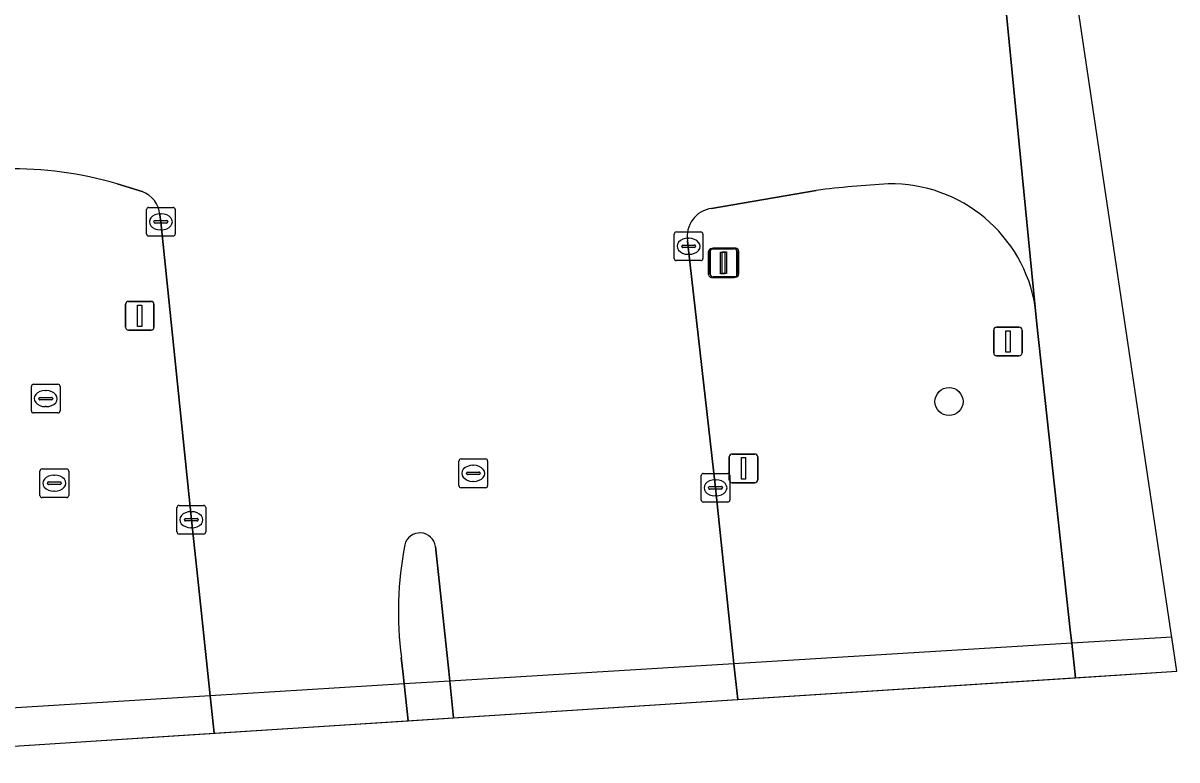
# Model space of a CAD drawing. Extents: x 160023 to 161302, y 384750 to 385707.
# Drawn here: x 161261.89 to 161302.13, y 384874.43 to 384900.11 of the extents above; entities that cross this region are included whole.
import ezdxf

# ---------------------------------------------------------------- set-up
doc = ezdxf.new("R2010")
doc.units = 0
for name, color, linetype in [('IMGEO_Berm_groen', 7, 'Continuous'), ('IMGEO_Boom', 7, 'Continuous'), ('IMGEO_Kolk', 7, 'Continuous'), ('IMGEO_Lichtmast', 7, 'Continuous'), ('IMGEO_OVBaan_gesloten', 7, 'Continuous'), ('IMGEO_Portaal', 7, 'Continuous'), ('IMGEO_Rijbaan_regionaal_gesloten', 7, 'Continuous'), ('IMGEO_Rioolput', 7, 'Continuous'), ('IMGEO_Tunneldeel', 7, 'Continuous'), ('IMGEO_Verkeersbordpaal', 7, 'Continuous'), ('IMGEO_Verkeerseiland_open', 7, 'Continuous'), ('IMGEO_Verkeersregelinstallatiepaal', 7, 'Continuous')]:
    doc.layers.add(name, color=color, linetype=linetype)

msp = doc.modelspace()

# ---------------------------------------------------------------- linework, layer by layer
at = {"layer": 'IMGEO_Berm_groen'}
for points in [[(161266.041, 384894.242), (161265.168, 384894.509)], [(161258.805, 384894.266), (161260.231, 384880.375), (161260.659, 384876.52), (161260.696, 384876.19), (161260.844, 384874.859), (161268.554, 384875.356)], [(161289.551, 384894.281), (161285.9, 384893.654)], [(161268.554, 384875.356), (161268.417, 384876.662), (161268.381, 384876.999), (161267.988, 384880.74), (161267.76, 384882.801), (161266.696, 384893.187), (161266.666, 384893.431)], [(161285.061, 384892.518), (161285.082, 384892.305), (161286.037, 384883.913), (161286.643, 384878.131), (161286.681, 384877.777), (161286.811, 384876.534), (161298.587, 384877.294)], [(161298.587, 384877.294), (161298.456, 384878.497), (161298.417, 384878.861), (161297.245, 384889.619), (161297.186, 384890.215)]]:
    msp.add_lwpolyline(points, dxfattribs=at)
for centre, radius, start, end in [((161261.452, 384881.726), 13.312, 73.7918, 90.741), ((161293.864, 384860.302), 34.252, 93.0227, 97.2342), ((161292.163, 384889.422), 5.086, 8.9764, 91.1798), ((161265.699, 384893.332), 0.972, 5.8233, 69.4163), ((161286.032, 384892.679), 0.984, 97.6892, 189.4149)]:
    msp.add_arc(centre, radius, start, end, dxfattribs=at)
at = {"layer": 'IMGEO_Boom'}
msp.add_circle((161294.179, 384886.919), 0.489, dxfattribs=at)
at = {"layer": 'IMGEO_Kolk'}
for p, q in [((161266.195, 384892.761), (161266.195, 384893.613)), ((161266.27, 384893.687), (161267.122, 384893.687)), ((161267.196, 384893.613), (161267.196, 384892.761)), ((161266.454, 384893.181), (161266.454, 384893.193)), ((161266.497, 384893.23), (161266.895, 384893.23)), ((161266.683, 384893.467), (161266.708, 384893.467)), ((161266.938, 384893.193), (161266.938, 384893.181)), ((161266.892, 384893.144), (161266.494, 384893.144)), ((161266.706, 384892.907), (161266.681, 384892.907)), ((161284.598, 384891.906), (161284.598, 384892.758)), ((161284.673, 384892.832), (161285.525, 384892.832)), ((161285.599, 384892.758), (161285.599, 384891.906)), ((161267.122, 384892.687), (161266.27, 384892.687)), ((161284.9, 384892.375), (161285.298, 384892.375)), ((161285.086, 384892.612), (161285.111, 384892.612)), ((161284.857, 384892.326), (161284.857, 384892.338)), ((161285.295, 384892.289), (161284.897, 384892.289)), ((161285.109, 384892.052), (161285.084, 384892.052)), ((161285.341, 384892.338), (161285.341, 384892.326)), ((161285.525, 384891.832), (161284.673, 384891.832)), ((161285.536, 384883.487), (161285.536, 384884.339)), ((161285.611, 384884.413), (161286.463, 384884.413)), ((161286.537, 384884.339), (161286.537, 384883.487)), ((161285.795, 384883.907), (161285.795, 384883.919)), ((161285.838, 384883.956), (161286.236, 384883.956)), ((161286.024, 384884.193), (161286.049, 384884.193)), ((161286.279, 384883.919), (161286.279, 384883.907)), ((161286.233, 384883.87), (161285.835, 384883.87)), ((161286.047, 384883.633), (161286.022, 384883.633)), ((161267.259, 384882.375), (161267.259, 384883.227)), ((161267.334, 384883.301), (161268.186, 384883.301)), ((161268.26, 384883.227), (161268.26, 384882.375)), ((161286.463, 384883.413), (161285.611, 384883.413)), ((161267.518, 384882.795), (161267.518, 384882.807)), ((161267.956, 384882.758), (161267.558, 384882.758)), ((161267.561, 384882.844), (161267.959, 384882.844)), ((161267.747, 384883.081), (161267.772, 384883.081)), ((161268.002, 384882.807), (161268.002, 384882.795)), ((161268.186, 384882.301), (161267.334, 384882.301)), ((161267.77, 384882.521), (161267.745, 384882.521))]:
    msp.add_line(p, q, dxfattribs=at)
for points in [[(161266.195, 384892.761), (161266.195, 384893.613)], [(161266.27, 384893.687), (161267.122, 384893.687)], [(161267.196, 384893.613), (161267.196, 384892.761)], [(161284.598, 384891.906), (161284.598, 384892.758)], [(161284.673, 384892.832), (161285.525, 384892.832)], [(161285.599, 384892.758), (161285.599, 384891.906)], [(161267.122, 384892.687), (161266.27, 384892.687)], [(161285.525, 384891.832), (161284.673, 384891.832)], [(161285.536, 384883.487), (161285.536, 384884.339)], [(161285.611, 384884.413), (161286.463, 384884.413)], [(161286.537, 384884.339), (161286.537, 384883.487)], [(161267.259, 384882.375), (161267.259, 384883.227)], [(161267.334, 384883.301), (161268.186, 384883.301)], [(161268.26, 384883.227), (161268.26, 384882.375)], [(161286.463, 384883.413), (161285.611, 384883.413)], [(161268.186, 384882.301), (161267.334, 384882.301)]]:
    msp.add_lwpolyline(points, dxfattribs=at)
for centre, radius, start, end in [((161266.272, 384893.611), 0.0765, 91.552, 178.448), ((161266.272, 384893.611), 0.0765, 91.552, 178.448), ((161267.12, 384893.611), 0.0765, 1.552, 88.448), ((161267.12, 384893.611), 0.0765, 1.552, 88.448), ((161266.494, 384893.19), 0.0403, 85.8775, 175.7526), ((161266.491, 384893.18), 0.0366, 178.938, 274.7102), ((161266.895, 384893.187), 0.043, 264.8664, 352.4533), ((161266.899, 384893.192), 0.0386, 1.7309, 96.639), ((161266.272, 384892.763), 0.0765, 181.552, 268.448), ((161266.272, 384892.763), 0.0765, 181.552, 268.448), ((161267.12, 384892.763), 0.0765, 271.552, 358.448), ((161267.12, 384892.763), 0.0765, 271.552, 358.448), ((161284.675, 384892.756), 0.0765, 91.552, 178.448), ((161284.675, 384892.756), 0.0765, 91.552, 178.448), ((161285.523, 384892.756), 0.0765, 1.552, 88.448), ((161285.523, 384892.756), 0.0765, 1.552, 88.448), ((161284.897, 384892.335), 0.0403, 85.8775, 175.7526), ((161285.302, 384892.337), 0.0386, 1.7309, 96.639), ((161284.894, 384892.325), 0.0366, 178.938, 274.7102), ((161285.298, 384892.332), 0.043, 264.8664, 352.4533), ((161284.675, 384891.908), 0.0765, 181.552, 268.448), ((161284.675, 384891.908), 0.0765, 181.552, 268.448), ((161285.523, 384891.908), 0.0765, 271.552, 358.448), ((161285.523, 384891.908), 0.0765, 271.552, 358.448), ((161285.613, 384884.337), 0.0765, 91.552, 178.448), ((161285.613, 384884.337), 0.0765, 91.552, 178.448), ((161286.461, 384884.337), 0.0765, 1.552, 88.448), ((161286.461, 384884.337), 0.0765, 1.552, 88.448), ((161285.835, 384883.916), 0.0403, 85.8775, 175.7526), ((161285.832, 384883.906), 0.0366, 178.938, 274.7102), ((161286.236, 384883.913), 0.043, 264.8664, 352.4533), ((161286.24, 384883.918), 0.0386, 1.7309, 96.639), ((161267.336, 384883.225), 0.0765, 91.552, 178.448), ((161267.336, 384883.225), 0.0765, 91.552, 178.448), ((161268.184, 384883.225), 0.0765, 1.552, 88.448), ((161268.184, 384883.225), 0.0765, 1.552, 88.448), ((161285.613, 384883.489), 0.0765, 181.552, 268.448), ((161285.613, 384883.489), 0.0765, 181.552, 268.448), ((161286.461, 384883.489), 0.0765, 271.552, 358.448), ((161286.461, 384883.489), 0.0765, 271.552, 358.448), ((161267.558, 384882.804), 0.0403, 85.8775, 175.7526), ((161267.555, 384882.794), 0.0366, 178.938, 274.7102), ((161267.959, 384882.801), 0.043, 264.8664, 352.4533), ((161267.963, 384882.806), 0.0386, 1.7309, 96.639), ((161267.336, 384882.377), 0.0765, 181.552, 268.448), ((161267.336, 384882.377), 0.0765, 181.552, 268.448), ((161268.184, 384882.377), 0.0765, 271.552, 358.448), ((161268.184, 384882.377), 0.0765, 271.552, 358.448)]:
    msp.add_arc(centre, radius, start, end, dxfattribs=at)
for centre, major_axis, ratio, start_param, end_param in [((161266.682, 384893.187), (-0.387, 0.002), 0.722429, 4.712389, 7.853982), ((161266.707, 384893.187), (-0.39, 0.002), 0.717154, 1.570796, 4.712389), ((161285.085, 384892.332), (-0.387, 0.002), 0.722429, 4.712389, 7.853982), ((161285.11, 384892.332), (-0.39, 0.002), 0.717154, 1.570796, 4.712389), ((161286.023, 384883.913), (-0.387, 0.002), 0.722429, 4.712389, 7.853982), ((161286.048, 384883.913), (-0.39, 0.002), 0.717154, 1.570796, 4.712389), ((161267.746, 384882.801), (-0.387, 0.002), 0.722429, 4.712389, 7.853982), ((161267.771, 384882.801), (-0.39, 0.002), 0.717154, 1.570796, 4.712389)]:
    msp.add_ellipse(centre, major_axis=major_axis, ratio=ratio, start_param=start_param, end_param=end_param, dxfattribs=at)
at = {"layer": 'IMGEO_Lichtmast'}
for p, q in [((161285.795, 384891.347), (161285.795, 384892.147)), ((161285.795, 384892.147), (161285.795, 384891.347)), ((161285.895, 384892.247), (161286.685, 384892.247)), ((161286.685, 384892.247), (161285.895, 384892.247)), ((161286.785, 384892.147), (161286.785, 384891.347)), ((161286.785, 384891.347), (161286.785, 384892.147)), ((161286.685, 384891.247), (161285.895, 384891.247)), ((161285.895, 384891.247), (161286.685, 384891.247)), ((161265.566, 384890.41), (161266.356, 384890.41)), ((161266.356, 384890.41), (161265.566, 384890.41)), ((161265.466, 384889.51), (161265.466, 384890.31)), ((161265.466, 384890.31), (161265.466, 384889.51)), ((161266.456, 384890.31), (161266.456, 384889.51)), ((161266.456, 384889.51), (161266.456, 384890.31)), ((161266.356, 384889.41), (161265.566, 384889.41)), ((161265.566, 384889.41), (161266.356, 384889.41))]:
    msp.add_line(p, q, dxfattribs=at)
for points in [[(161286.215, 384892.122), (161286.365, 384892.122), (161286.365, 384891.372), (161286.215, 384891.372), (161286.215, 384892.122)], [(161265.886, 384890.285), (161266.036, 384890.285), (161266.036, 384889.535), (161265.886, 384889.535), (161265.886, 384890.285)]]:
    msp.add_lwpolyline(points, dxfattribs=at)
for centre, start, end in [((161285.895, 384892.147), 90, 180), ((161285.895, 384892.147), 90, 180), ((161286.685, 384892.147), 0, 90), ((161286.685, 384892.147), 360, 90), ((161285.895, 384891.347), 180, 270), ((161285.895, 384891.347), 180, 270), ((161286.685, 384891.347), 270, 0), ((161286.685, 384891.347), 270, 0), ((161265.566, 384890.31), 90, 180), ((161265.566, 384890.31), 90, 180), ((161266.356, 384890.31), 0, 90), ((161266.356, 384890.31), 360, 90), ((161265.566, 384889.51), 180, 270), ((161265.566, 384889.51), 180, 270), ((161266.356, 384889.51), 270, 0), ((161266.356, 384889.51), 270, 0)]:
    msp.add_arc(centre, 0.1, start, end, dxfattribs=at)
at = {"layer": 'IMGEO_OVBaan_gesloten'}
msp.add_lwpolyline([(161302.126, 384877.522), (161295.965, 384918.881), (161294.387, 384918.458), (161294.652, 384915.95), (161294.976, 384912.728), (161295.351, 384908.78), (161295.354, 384908.752), (161295.964, 384902.644), (161296.044, 384901.838), (161297.186, 384890.215), (161297.245, 384889.619), (161298.417, 384878.861), (161298.456, 384878.497), (161298.587, 384877.294)], close=True, dxfattribs=at)
at = {"layer": 'IMGEO_Portaal'}
for p, q in [((161285.851, 384891.362), (161285.851, 384892.162)), ((161285.851, 384892.162), (161285.851, 384891.362)), ((161285.951, 384892.262), (161286.741, 384892.262)), ((161286.741, 384892.262), (161285.951, 384892.262)), ((161286.841, 384892.162), (161286.841, 384891.362)), ((161286.841, 384891.362), (161286.841, 384892.162)), ((161286.741, 384891.262), (161285.951, 384891.262)), ((161285.951, 384891.262), (161286.741, 384891.262))]:
    msp.add_line(p, q, dxfattribs=at)
msp.add_lwpolyline([(161286.271, 384892.137), (161286.421, 384892.137), (161286.421, 384891.387), (161286.271, 384891.387), (161286.271, 384892.137)], dxfattribs=at)
for centre, start, end in [((161285.951, 384892.162), 90, 180), ((161285.951, 384892.162), 90, 180), ((161286.741, 384892.162), 0, 90), ((161286.741, 384892.162), 360, 90), ((161285.951, 384891.362), 180, 270), ((161285.951, 384891.362), 180, 270), ((161286.741, 384891.362), 270, 0), ((161286.741, 384891.362), 270, 0)]:
    msp.add_arc(centre, 0.1, start, end, dxfattribs=at)
at = {"layer": 'IMGEO_Rijbaan_regionaal_gesloten'}
for points in [[(161297.186, 384890.215), (161296.044, 384901.838)], [(161265.168, 384894.509), (161266.041, 384894.242)], [(161285.9, 384893.654), (161289.551, 384894.281)], [(161266.666, 384893.431), (161266.696, 384893.187), (161267.76, 384882.801), (161267.988, 384880.74), (161268.381, 384876.999), (161268.417, 384876.662), (161268.554, 384875.356), (161275.316, 384875.792), (161275.179, 384877.075), (161275.143, 384877.418), (161275.081, 384877.998)], [(161276.274, 384881.867), (161276.733, 384877.516), (161276.769, 384877.172), (161276.904, 384875.895), (161286.811, 384876.534), (161286.681, 384877.777), (161286.643, 384878.131), (161286.037, 384883.913), (161285.082, 384892.305), (161285.061, 384892.518)]]:
    msp.add_lwpolyline(points, dxfattribs=at)
msp.add_lwpolyline([(161302.126, 384877.522), (161301.949, 384878.71), (161298.456, 384878.497), (161286.681, 384877.777), (161276.769, 384877.172), (161275.179, 384877.075), (161268.417, 384876.662), (161260.696, 384876.19), (161257.221, 384875.978), (161254.528, 384875.814), (161254.018, 384875.783), (161254.166, 384874.428)], close=True, dxfattribs=at)
for centre, radius, start, end in [((161261.452, 384881.726), 13.312, 73.7918, 90.741), ((161293.864, 384860.302), 34.252, 93.0227, 97.2342), ((161292.163, 384889.422), 5.086, 8.9764, 91.1798), ((161265.699, 384893.332), 0.972, 5.8233, 69.4163), ((161286.032, 384892.679), 0.984, 97.6892, 189.4149), ((161275.732, 384881.796), 0.546, 7.4694, 166.5555), ((161287.261, 384879.59), 12.283, 169.051, 187.4466)]:
    msp.add_arc(centre, radius, start, end, dxfattribs=at)
at = {"layer": 'IMGEO_Rioolput'}
for p, q in [((161262.257, 384887.522), (161263.109, 384887.522)), ((161262.182, 384886.596), (161262.182, 384887.448)), ((161262.67, 384887.302), (161262.695, 384887.302)), ((161263.183, 384887.448), (161263.183, 384886.596)), ((161262.441, 384887.016), (161262.441, 384887.028)), ((161262.879, 384886.979), (161262.481, 384886.979)), ((161262.484, 384887.065), (161262.882, 384887.065)), ((161262.693, 384886.742), (161262.668, 384886.742)), ((161262.925, 384887.028), (161262.925, 384887.016)), ((161263.109, 384886.522), (161262.257, 384886.522)), ((161277.09, 384883.992), (161277.09, 384884.844)), ((161277.165, 384884.918), (161278.017, 384884.918)), ((161277.578, 384884.698), (161277.603, 384884.698)), ((161278.091, 384884.844), (161278.091, 384883.992)), ((161262.481, 384883.647), (161262.481, 384884.499)), ((161262.556, 384884.573), (161263.408, 384884.573)), ((161262.969, 384884.353), (161262.994, 384884.353)), ((161263.482, 384884.499), (161263.482, 384883.647)), ((161277.349, 384884.412), (161277.349, 384884.424)), ((161277.787, 384884.375), (161277.389, 384884.375)), ((161277.392, 384884.461), (161277.79, 384884.461)), ((161277.833, 384884.424), (161277.833, 384884.412)), ((161262.74, 384884.067), (161262.74, 384884.079)), ((161263.178, 384884.03), (161262.78, 384884.03)), ((161262.783, 384884.116), (161263.181, 384884.116)), ((161263.224, 384884.079), (161263.224, 384884.067)), ((161278.017, 384883.918), (161277.165, 384883.918)), ((161277.601, 384884.138), (161277.576, 384884.138)), ((161263.408, 384883.573), (161262.556, 384883.573)), ((161262.992, 384883.793), (161262.967, 384883.793))]:
    msp.add_line(p, q, dxfattribs=at)
for points in [[(161262.257, 384887.522), (161263.109, 384887.522)], [(161262.182, 384886.596), (161262.182, 384887.448)], [(161263.183, 384887.448), (161263.183, 384886.596)], [(161263.109, 384886.522), (161262.257, 384886.522)], [(161277.09, 384883.992), (161277.09, 384884.844)], [(161277.165, 384884.918), (161278.017, 384884.918)], [(161278.091, 384884.844), (161278.091, 384883.992)], [(161262.481, 384883.647), (161262.481, 384884.499)], [(161262.556, 384884.573), (161263.408, 384884.573)], [(161263.482, 384884.499), (161263.482, 384883.647)], [(161278.017, 384883.918), (161277.165, 384883.918)], [(161263.408, 384883.573), (161262.556, 384883.573)]]:
    msp.add_lwpolyline(points, dxfattribs=at)
for centre, radius, start, end in [((161262.259, 384887.446), 0.0765, 91.552, 178.448), ((161262.259, 384887.446), 0.0765, 91.552, 178.448), ((161263.107, 384887.446), 0.0765, 1.552, 88.448), ((161263.107, 384887.446), 0.0765, 1.552, 88.448), ((161262.481, 384887.025), 0.0403, 85.8775, 175.7526), ((161262.478, 384887.015), 0.0366, 178.938, 274.7102), ((161262.882, 384887.022), 0.043, 264.8664, 352.4533), ((161262.886, 384887.027), 0.0386, 1.7309, 96.639), ((161262.259, 384886.598), 0.0765, 181.552, 268.448), ((161262.259, 384886.598), 0.0765, 181.552, 268.448), ((161263.107, 384886.598), 0.0765, 271.552, 358.448), ((161263.107, 384886.598), 0.0765, 271.552, 358.448), ((161277.167, 384884.842), 0.0765, 91.552, 178.448), ((161277.167, 384884.842), 0.0765, 91.552, 178.448), ((161278.015, 384884.842), 0.0765, 1.552, 88.448), ((161278.015, 384884.842), 0.0765, 1.552, 88.448), ((161262.558, 384884.497), 0.0765, 91.552, 178.448), ((161262.558, 384884.497), 0.0765, 91.552, 178.448), ((161263.406, 384884.497), 0.0765, 1.552, 88.448), ((161263.406, 384884.497), 0.0765, 1.552, 88.448), ((161277.389, 384884.421), 0.0403, 85.8775, 175.7526), ((161277.386, 384884.411), 0.0366, 178.938, 274.7102), ((161277.79, 384884.418), 0.043, 264.8664, 352.4533), ((161277.794, 384884.423), 0.0386, 1.7309, 96.639), ((161262.78, 384884.076), 0.0403, 85.8775, 175.7526), ((161262.777, 384884.066), 0.0366, 178.938, 274.7102), ((161263.181, 384884.073), 0.043, 264.8664, 352.4533), ((161263.185, 384884.078), 0.0386, 1.7309, 96.639), ((161277.167, 384883.994), 0.0765, 181.552, 268.448), ((161277.167, 384883.994), 0.0765, 181.552, 268.448), ((161278.015, 384883.994), 0.0765, 271.552, 358.448), ((161278.015, 384883.994), 0.0765, 271.552, 358.448), ((161262.558, 384883.649), 0.0765, 181.552, 268.448), ((161262.558, 384883.649), 0.0765, 181.552, 268.448), ((161263.406, 384883.649), 0.0765, 271.552, 358.448), ((161263.406, 384883.649), 0.0765, 271.552, 358.448)]:
    msp.add_arc(centre, radius, start, end, dxfattribs=at)
for centre, major_axis, ratio, start_param, end_param in [((161262.669, 384887.022), (-0.387, 0.002), 0.722429, 4.712389, 7.853982), ((161262.694, 384887.022), (-0.39, 0.002), 0.717154, 1.570796, 4.712389), ((161277.577, 384884.418), (-0.387, 0.002), 0.722429, 4.712389, 7.853982), ((161277.602, 384884.418), (-0.39, 0.002), 0.717154, 1.570796, 4.712389), ((161262.968, 384884.073), (-0.387, 0.002), 0.722429, 4.712389, 7.853982), ((161262.993, 384884.073), (-0.39, 0.002), 0.717154, 1.570796, 4.712389)]:
    msp.add_ellipse(centre, major_axis=major_axis, ratio=ratio, start_param=start_param, end_param=end_param, dxfattribs=at)
at = {"layer": 'IMGEO_Tunneldeel'}
msp.add_lwpolyline([(161302.126, 384877.522), (161301.949, 384878.71), (161298.456, 384878.497), (161286.681, 384877.777), (161276.769, 384877.172), (161275.179, 384877.075), (161268.417, 384876.662), (161260.696, 384876.19), (161257.221, 384875.978), (161254.528, 384875.814), (161254.018, 384875.783), (161254.166, 384874.428)], close=True, dxfattribs=at)
at = {"layer": 'IMGEO_Verkeersbordpaal'}
for p, q in [((161295.738, 384888.614), (161295.738, 384889.414)), ((161295.738, 384889.414), (161295.738, 384888.614)), ((161295.838, 384889.514), (161296.628, 384889.514)), ((161296.628, 384889.514), (161295.838, 384889.514)), ((161296.728, 384889.414), (161296.728, 384888.614)), ((161296.728, 384888.614), (161296.728, 384889.414)), ((161296.628, 384888.514), (161295.838, 384888.514)), ((161295.838, 384888.514), (161296.628, 384888.514))]:
    msp.add_line(p, q, dxfattribs=at)
msp.add_lwpolyline([(161296.158, 384889.389), (161296.308, 384889.389), (161296.308, 384888.639), (161296.158, 384888.639), (161296.158, 384889.389)], dxfattribs=at)
for centre, start, end in [((161295.838, 384889.414), 90, 180), ((161295.838, 384889.414), 90, 180), ((161296.628, 384889.414), 0, 90), ((161296.628, 384889.414), 360, 90), ((161295.838, 384888.614), 180, 270), ((161295.838, 384888.614), 180, 270), ((161296.628, 384888.614), 270, 0), ((161296.628, 384888.614), 270, 0)]:
    msp.add_arc(centre, 0.1, start, end, dxfattribs=at)
at = {"layer": 'IMGEO_Verkeerseiland_open'}
for points in [[(161276.904, 384875.895), (161276.769, 384877.172), (161276.733, 384877.516), (161276.274, 384881.867)], [(161275.081, 384877.998), (161275.143, 384877.418), (161275.179, 384877.075), (161275.316, 384875.792), (161276.904, 384875.895)]]:
    msp.add_lwpolyline(points, dxfattribs=at)
for centre, radius, start, end in [((161275.732, 384881.796), 0.546, 7.4694, 166.5555), ((161287.261, 384879.59), 12.283, 169.051, 187.4466)]:
    msp.add_arc(centre, radius, start, end, dxfattribs=at)
at = {"layer": 'IMGEO_Verkeersregelinstallatiepaal'}
for p, q in [((161286.518, 384884.19), (161286.518, 384884.99)), ((161286.518, 384884.99), (161286.518, 384884.19)), ((161286.618, 384885.09), (161287.408, 384885.09)), ((161287.408, 384885.09), (161286.618, 384885.09)), ((161287.508, 384884.99), (161287.508, 384884.19)), ((161287.508, 384884.19), (161287.508, 384884.99)), ((161287.408, 384884.09), (161286.618, 384884.09)), ((161286.618, 384884.09), (161287.408, 384884.09))]:
    msp.add_line(p, q, dxfattribs=at)
msp.add_lwpolyline([(161286.938, 384884.965), (161287.088, 384884.965), (161287.088, 384884.215), (161286.938, 384884.215), (161286.938, 384884.965)], dxfattribs=at)
for centre, start, end in [((161286.618, 384884.99), 90, 180), ((161286.618, 384884.99), 90, 180), ((161287.408, 384884.99), 0, 90), ((161287.408, 384884.99), 360, 90), ((161286.618, 384884.19), 180, 270), ((161286.618, 384884.19), 180, 270), ((161287.408, 384884.19), 270, 0), ((161287.408, 384884.19), 270, 0)]:
    msp.add_arc(centre, 0.1, start, end, dxfattribs=at)

doc.saveas('drawing.dxf')
